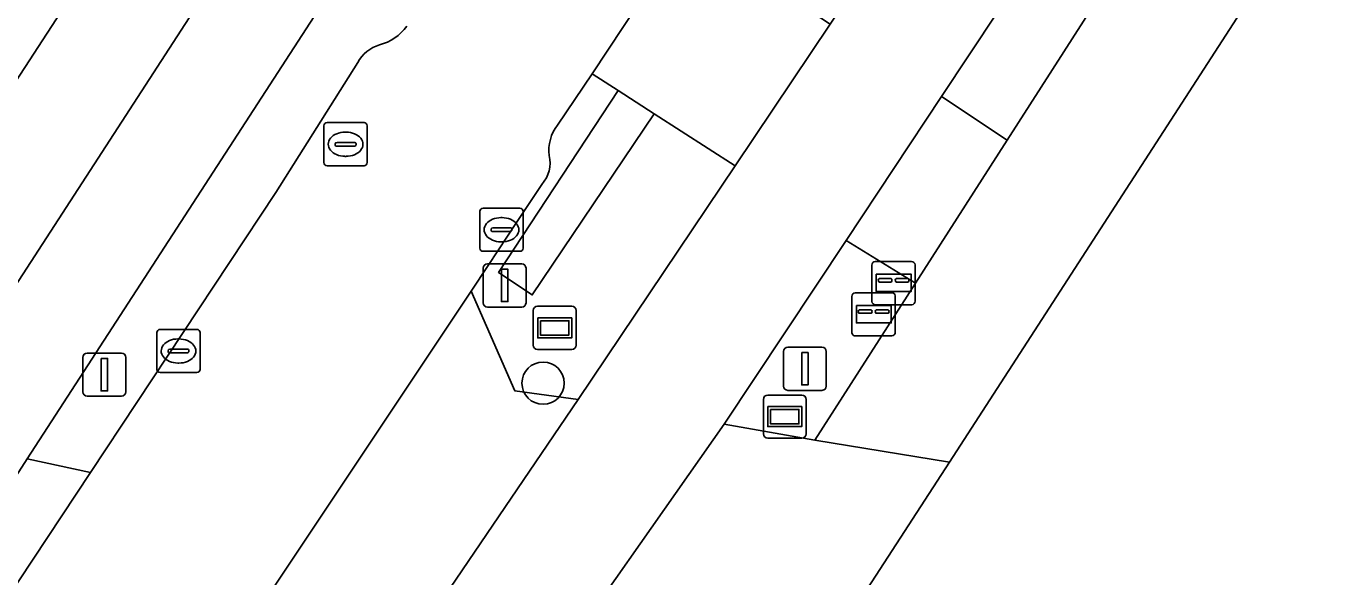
# Model space of a CAD drawing. Extents: x 161258 to 161838, y 380833 to 381727.
# Drawn here: x 161563.54 to 161593.78, y 380971.8 to 380984.55 of the extents above; entities that cross this region are included whole.
import ezdxf

# ---------------------------------------------------------------- set-up
doc = ezdxf.new("R2010")
doc.units = 0
for name, color, linetype in [('IMGEO_Afsluitpaal', 7, 'Continuous'), ('IMGEO_Berm_groen', 7, 'Continuous'), ('IMGEO_Boom', 7, 'Continuous'), ('IMGEO_Brievenbus', 7, 'Continuous'), ('IMGEO_Erf', 7, 'Continuous'), ('IMGEO_Fietspad_gesloten', 7, 'Continuous'), ('IMGEO_Groenvoorziening', 7, 'Continuous'), ('IMGEO_Haag', 7, 'Continuous'), ('IMGEO_Informatiebord', 7, 'Continuous'), ('IMGEO_Kolk', 7, 'Continuous'), ('IMGEO_Lichtmast', 7, 'Continuous'), ('IMGEO_Rijbaan_lokaal_open', 7, 'Continuous'), ('IMGEO_Rioolput', 7, 'Continuous'), ('IMGEO_Verklikker', 7, 'Continuous'), ('IMGEO_Voetpad_open', 7, 'Continuous')]:
    doc.layers.add(name, color=color, linetype=linetype)

msp = doc.modelspace()

# ---------------------------------------------------------------- linework, layer by layer
at = {"layer": 'IMGEO_Afsluitpaal'}
for p, q in [((161574.218, 380979.047), (161575.008, 380979.047)), ((161575.008, 380979.047), (161574.218, 380979.047)), ((161574.118, 380978.147), (161574.118, 380978.947)), ((161574.118, 380978.947), (161574.118, 380978.147)), ((161575.108, 380978.947), (161575.108, 380978.147)), ((161575.108, 380978.147), (161575.108, 380978.947)), ((161575.008, 380978.047), (161574.218, 380978.047)), ((161574.218, 380978.047), (161575.008, 380978.047))]:
    msp.add_line(p, q, dxfattribs=at)
msp.add_lwpolyline([(161574.538, 380978.922), (161574.688, 380978.922), (161574.688, 380978.172), (161574.538, 380978.172), (161574.538, 380978.922)], dxfattribs=at)
for centre, start, end in [((161574.218, 380978.947), 90, 180), ((161574.218, 380978.947), 90, 180), ((161575.008, 380978.947), 0, 90), ((161575.008, 380978.947), 360, 90), ((161574.218, 380978.147), 180, 270), ((161574.218, 380978.147), 180, 270), ((161575.008, 380978.147), 270, 0), ((161575.008, 380978.147), 270, 0)]:
    msp.add_arc(centre, 0.1, start, end, dxfattribs=at)
at = {"layer": 'IMGEO_Berm_groen'}
for points in [[(161597.505, 380999.482), (161595.917, 380999.754), (161594.764, 380998.054), (161593.829, 380996.644), (161584.726, 380982.92), (161586.243, 380981.911)], [(161584.123, 380978.603), (161582.514, 380979.586), (161579.692, 380975.331), (161581.793, 380974.968)]]:
    msp.add_lwpolyline(points, close=True, dxfattribs=at)
for points in [[(161579.947, 380981.315), (161578.074, 380982.522), (161575.251, 380978.326), (161574.473, 380978.85), (161577.238, 380983.061), (161576.641, 380983.446), (161575.839, 380982.261)], [(161575.475, 380980.887), (161574.906, 380980.028), (161574.233, 380979.011), (161573.84, 380978.417), (161574.852, 380976.103), (161576.319, 380975.904), (161579.947, 380981.315)]]:
    msp.add_lwpolyline(points, dxfattribs=at)
for centre, radius, start, end in [((161576.608, 380981.669), 0.971, 142.4066, 186.6709), ((161574.92, 380981.383), 0.745, 318.2177, 13.4279)]:
    msp.add_arc(centre, radius, start, end, dxfattribs=at)
at = {"layer": 'IMGEO_Boom'}
msp.add_circle((161575.504, 380976.284), 0.489, dxfattribs=at)
at = {"layer": 'IMGEO_Brievenbus'}
for p, q in [((161583.113, 380978.176), (161583.113, 380979.017)), ((161583.113, 380979.017), (161583.113, 380978.176)), ((161583.188, 380979.101), (161584.029, 380979.101)), ((161584.029, 380979.101), (161583.188, 380979.101)), ((161584.113, 380979.026), (161584.113, 380978.185)), ((161584.113, 380978.185), (161584.113, 380979.026)), ((161583.557, 380978.708), (161583.28, 380978.708)), ((161583.949, 380978.708), (161583.672, 380978.708)), ((161583.28, 380978.624), (161583.557, 380978.624)), ((161583.672, 380978.624), (161583.949, 380978.624)), ((161582.652, 380977.453), (161582.652, 380978.294)), ((161582.652, 380978.294), (161582.652, 380977.453)), ((161582.727, 380978.378), (161583.568, 380978.378)), ((161583.568, 380978.378), (161582.727, 380978.378)), ((161584.038, 380978.101), (161583.197, 380978.101)), ((161583.197, 380978.101), (161584.038, 380978.101)), ((161583.652, 380978.303), (161583.652, 380977.462)), ((161583.652, 380977.462), (161583.652, 380978.303)), ((161583.096, 380977.985), (161582.819, 380977.985)), ((161582.819, 380977.901), (161583.096, 380977.901)), ((161583.488, 380977.985), (161583.211, 380977.985)), ((161583.211, 380977.901), (161583.488, 380977.901)), ((161583.577, 380977.378), (161582.736, 380977.378)), ((161582.736, 380977.378), (161583.577, 380977.378))]:
    msp.add_line(p, q, dxfattribs=at)
for points in [[(161583.214, 380978.808), (161584.021, 380978.808), (161584.021, 380978.403), (161583.214, 380978.403), (161583.214, 380978.808)], [(161582.753, 380978.085), (161583.56, 380978.085), (161583.56, 380977.68), (161582.753, 380977.68), (161582.753, 380978.085)]]:
    msp.add_lwpolyline(points, dxfattribs=at)
for centre, radius, start, end in [((161583.191, 380979.023), 0.0779, 92.4484, 184.2845), ((161583.191, 380979.023), 0.0779, 92.4484, 184.2845), ((161584.035, 380979.023), 0.0779, 2.4484, 94.2845), ((161584.035, 380979.023), 0.0779, 2.4484, 94.2845), ((161583.31, 380978.666), 0.0519, 125.8089, 234.1911), ((161583.526, 380978.666), 0.0519, 305.8089, 54.1911), ((161583.703, 380978.666), 0.0519, 125.8089, 234.1911), ((161583.919, 380978.666), 0.0519, 305.8089, 54.1911), ((161582.73, 380978.3), 0.0779, 92.4484, 184.2845), ((161582.73, 380978.3), 0.0779, 92.4484, 184.2845), ((161583.191, 380978.179), 0.0779, 182.4484, 274.2845), ((161583.191, 380978.179), 0.0779, 182.4484, 274.2845), ((161583.574, 380978.3), 0.0779, 2.4484, 94.2845), ((161583.574, 380978.3), 0.0779, 2.4484, 94.2845), ((161584.035, 380978.179), 0.0779, 272.4484, 4.2845), ((161584.035, 380978.179), 0.0779, 272.4484, 4.2845), ((161582.849, 380977.943), 0.0519, 125.8089, 234.1911), ((161583.065, 380977.943), 0.0519, 305.8089, 54.1911), ((161583.242, 380977.943), 0.0519, 125.8089, 234.1911), ((161583.458, 380977.943), 0.0519, 305.8089, 54.1911), ((161582.73, 380977.456), 0.0779, 182.4484, 274.2845), ((161582.73, 380977.456), 0.0779, 182.4484, 274.2845), ((161583.574, 380977.456), 0.0779, 272.4484, 4.2845), ((161583.574, 380977.456), 0.0779, 272.4484, 4.2845)]:
    msp.add_arc(centre, radius, start, end, dxfattribs=at)
at = {"layer": 'IMGEO_Erf'}
for points in [[(161608.503, 381011.142), (161603.457, 381003.135), (161603.357, 381002.979), (161600.781, 380998.995), (161600.228, 380998.14), (161598.736, 380995.833), (161584.911, 380974.453), (161581.397, 380969.047), (161580.753, 380968.057), (161579.588, 380966.248), (161556.537, 380930.473)], [(161490.257, 380892.689), (161494.395, 380889.926), (161494.323, 380889.817), (161500.227, 380885.918), (161501.31, 380887.571), (161502.49, 380889.425), (161513.725, 380906.807), (161512.888, 380907.32), (161515.02, 380910.631), (161515.878, 380910.106), (161540.302, 380947.69), (161546.174, 380956.722), (161554.834, 380970.332), (161556.123, 380972.241), (161556.737, 380973.185), (161558.236, 380975.49), (161576.218, 381003.146)]]:
    msp.add_lwpolyline(points, dxfattribs=at)
at = {"layer": 'IMGEO_Fietspad_gesloten'}
for points in [[(161595.079, 381027.823), (161594.29, 381026.415), (161590.696, 381020.856), (161581.633, 381006.84), (161581.562, 381006.731), (161578.938, 381002.688), (161504.207, 380887.394), (161498.991, 380879.345)], [(161608.896, 381024.645), (161604.863, 381018.421), (161604.793, 381018.314), (161595.419, 381004.467), (161595.345, 381004.358), (161592.619, 381000.32), (161590.6, 380997.205), (161582.149, 380984.599), (161579.947, 380981.315), (161576.319, 380975.904), (161571.939, 380969.459), (161570.664, 380967.582), (161565.851, 380960.445), (161550.756, 380938.063), (161548.686, 380934.993), (161546.385, 380931.453), (161544.685, 380928.722), (161515.927, 380882.459), (161515.665, 380882.025), (161513.423, 380878.315), (161512.107, 380876.132), (161511.097, 380874.45)], [(161550.334, 380954.192), (161560.289, 380969.446), (161563.567, 380974.533), (161571.517, 380986.803), (161573.681, 380990.142), (161579.462, 380999.064), (161581.528, 381002.238), (161584.162, 381006.283), (161584.233, 381006.393), (161585.527, 381008.419), (161593.225, 381020.303), (161593.263, 381020.355), (161593.301, 381020.408)], [(161579.692, 380975.331), (161582.514, 380979.586), (161584.726, 380982.92), (161593.829, 380996.644), (161594.764, 380998.054), (161595.917, 380999.754), (161598.652, 381003.789), (161598.727, 381003.898), (161608.1, 381017.865), (161609.814, 381020.419)], [(161515.901, 380876.852), (161516.774, 380878.276), (161548.922, 380929.776), (161551.302, 380933.307), (161573.428, 380966.238), (161573.978, 380967.07), (161575.243, 380968.987), (161579.692, 380975.331)]]:
    msp.add_lwpolyline(points, dxfattribs=at)
at = {"layer": 'IMGEO_Groenvoorziening'}
msp.add_lwpolyline([(161573.15, 380985.742), (161571.517, 380986.803), (161563.567, 380974.533), (161565.032, 380974.216), (161569.319, 380980.696), (161571.213, 380983.708)], dxfattribs=at)
msp.add_lwpolyline([(161578.074, 380982.522), (161577.238, 380983.061), (161574.473, 380978.85), (161575.251, 380978.326)], close=True, dxfattribs=at)
for centre, radius, start, end in [((161571.45, 380985.181), 1.097, 284.2343, 324.9374), ((161571.957, 380983.307), 0.845, 106.2764, 151.647)]:
    msp.add_arc(centre, radius, start, end, dxfattribs=at)
at = {"layer": 'IMGEO_Haag'}
msp.add_lwpolyline([(161573.15, 380985.742), (161571.517, 380986.803), (161563.567, 380974.533), (161565.032, 380974.216), (161569.319, 380980.696), (161571.213, 380983.708)], dxfattribs=at)
msp.add_lwpolyline([(161578.074, 380982.522), (161577.238, 380983.061), (161574.473, 380978.85), (161575.251, 380978.326)], close=True, dxfattribs=at)
for centre, radius, start, end in [((161571.45, 380985.181), 1.097, 284.2343, 324.9374), ((161571.957, 380983.307), 0.845, 106.2764, 151.647)]:
    msp.add_arc(centre, radius, start, end, dxfattribs=at)
at = {"layer": 'IMGEO_Informatiebord'}
for p, q in [((161580.702, 380976.009), (161581.492, 380976.009)), ((161581.492, 380976.009), (161580.702, 380976.009)), ((161580.602, 380975.109), (161580.602, 380975.909)), ((161580.602, 380975.909), (161580.602, 380975.109)), ((161581.592, 380975.909), (161581.592, 380975.109)), ((161581.592, 380975.109), (161581.592, 380975.909)), ((161581.492, 380975.009), (161580.702, 380975.009)), ((161580.702, 380975.009), (161581.492, 380975.009))]:
    msp.add_line(p, q, dxfattribs=at)
for points in [[(161580.703, 380975.741), (161581.491, 380975.741), (161581.491, 380975.277), (161580.703, 380975.277), (161580.703, 380975.741)], [(161580.768, 380975.676), (161580.768, 380975.342), (161581.426, 380975.342), (161581.426, 380975.676), (161580.768, 380975.676)]]:
    msp.add_lwpolyline(points, dxfattribs=at)
for centre, start, end in [((161580.702, 380975.909), 90, 180), ((161580.702, 380975.909), 90, 180), ((161581.492, 380975.909), 0, 90), ((161581.492, 380975.909), 360, 90), ((161580.702, 380975.109), 180, 270), ((161580.702, 380975.109), 180, 270), ((161581.492, 380975.109), 270, 0), ((161581.492, 380975.109), 270, 0)]:
    msp.add_arc(centre, 0.1, start, end, dxfattribs=at)
at = {"layer": 'IMGEO_Kolk'}
for p, q in [((161574.04, 380979.411), (161574.04, 380980.263)), ((161574.115, 380980.337), (161574.967, 380980.337)), ((161575.041, 380980.263), (161575.041, 380979.411)), ((161574.528, 380980.117), (161574.553, 380980.117)), ((161574.299, 380979.831), (161574.299, 380979.843)), ((161574.737, 380979.794), (161574.339, 380979.794)), ((161574.342, 380979.88), (161574.74, 380979.88)), ((161574.783, 380979.843), (161574.783, 380979.831)), ((161574.967, 380979.337), (161574.115, 380979.337)), ((161574.551, 380979.557), (161574.526, 380979.557)), ((161566.64, 380977.529), (161567.492, 380977.529)), ((161566.565, 380976.603), (161566.565, 380977.455)), ((161567.053, 380977.309), (161567.078, 380977.309)), ((161567.566, 380977.455), (161567.566, 380976.603)), ((161566.824, 380977.023), (161566.824, 380977.035)), ((161567.262, 380976.986), (161566.864, 380976.986)), ((161566.867, 380977.072), (161567.265, 380977.072)), ((161567.308, 380977.035), (161567.308, 380977.023)), ((161567.076, 380976.749), (161567.051, 380976.749)), ((161567.492, 380976.529), (161566.64, 380976.529))]:
    msp.add_line(p, q, dxfattribs=at)
for points in [[(161574.04, 380979.411), (161574.04, 380980.263)], [(161574.115, 380980.337), (161574.967, 380980.337)], [(161575.041, 380980.263), (161575.041, 380979.411)], [(161574.967, 380979.337), (161574.115, 380979.337)], [(161566.64, 380977.529), (161567.492, 380977.529)], [(161566.565, 380976.603), (161566.565, 380977.455)], [(161567.566, 380977.455), (161567.566, 380976.603)], [(161567.492, 380976.529), (161566.64, 380976.529)]]:
    msp.add_lwpolyline(points, dxfattribs=at)
for centre, radius, start, end in [((161574.117, 380980.261), 0.0765, 91.552, 178.448), ((161574.117, 380980.261), 0.0765, 91.552, 178.448), ((161574.965, 380980.261), 0.0765, 1.552, 88.448), ((161574.965, 380980.261), 0.0765, 1.552, 88.448), ((161574.339, 380979.84), 0.0403, 85.8775, 175.7526), ((161574.336, 380979.83), 0.0366, 178.938, 274.7102), ((161574.74, 380979.837), 0.043, 264.8664, 352.4533), ((161574.744, 380979.842), 0.0386, 1.7309, 96.639), ((161574.117, 380979.413), 0.0765, 181.552, 268.448), ((161574.117, 380979.413), 0.0765, 181.552, 268.448), ((161574.965, 380979.413), 0.0765, 271.552, 358.448), ((161574.965, 380979.413), 0.0765, 271.552, 358.448), ((161566.642, 380977.453), 0.0765, 91.552, 178.448), ((161566.642, 380977.453), 0.0765, 91.552, 178.448), ((161567.49, 380977.453), 0.0765, 1.552, 88.448), ((161567.49, 380977.453), 0.0765, 1.552, 88.448), ((161566.864, 380977.032), 0.0403, 85.8775, 175.7526), ((161566.861, 380977.022), 0.0366, 178.938, 274.7102), ((161567.265, 380977.029), 0.043, 264.8664, 352.4533), ((161567.269, 380977.034), 0.0386, 1.7309, 96.639), ((161566.642, 380976.605), 0.0765, 181.552, 268.448), ((161566.642, 380976.605), 0.0765, 181.552, 268.448), ((161567.49, 380976.605), 0.0765, 271.552, 358.448), ((161567.49, 380976.605), 0.0765, 271.552, 358.448)]:
    msp.add_arc(centre, radius, start, end, dxfattribs=at)
for centre, major_axis, ratio, start_param, end_param in [((161574.527, 380979.837), (-0.387, 0.002), 0.722429, 4.712389, 7.853982), ((161574.552, 380979.837), (-0.39, 0.002), 0.717154, 1.570796, 4.712389), ((161567.052, 380977.029), (-0.387, 0.002), 0.722429, 4.712389, 7.853982), ((161567.077, 380977.029), (-0.39, 0.002), 0.717154, 1.570796, 4.712389)]:
    msp.add_ellipse(centre, major_axis=major_axis, ratio=ratio, start_param=start_param, end_param=end_param, dxfattribs=at)
at = {"layer": 'IMGEO_Lichtmast'}
for p, q in [((161564.955, 380976.981), (161565.745, 380976.981)), ((161565.745, 380976.981), (161564.955, 380976.981)), ((161581.068, 380976.218), (161581.068, 380977.018)), ((161581.068, 380977.018), (161581.068, 380976.218)), ((161581.168, 380977.118), (161581.958, 380977.118)), ((161581.958, 380977.118), (161581.168, 380977.118)), ((161582.058, 380977.018), (161582.058, 380976.218)), ((161582.058, 380976.218), (161582.058, 380977.018)), ((161564.855, 380976.081), (161564.855, 380976.881)), ((161564.855, 380976.881), (161564.855, 380976.081)), ((161565.845, 380976.881), (161565.845, 380976.081)), ((161565.845, 380976.081), (161565.845, 380976.881)), ((161565.745, 380975.981), (161564.955, 380975.981)), ((161564.955, 380975.981), (161565.745, 380975.981)), ((161581.958, 380976.118), (161581.168, 380976.118)), ((161581.168, 380976.118), (161581.958, 380976.118))]:
    msp.add_line(p, q, dxfattribs=at)
for points in [[(161581.488, 380976.993), (161581.638, 380976.993), (161581.638, 380976.243), (161581.488, 380976.243), (161581.488, 380976.993)], [(161565.275, 380976.856), (161565.425, 380976.856), (161565.425, 380976.106), (161565.275, 380976.106), (161565.275, 380976.856)]]:
    msp.add_lwpolyline(points, dxfattribs=at)
for centre, start, end in [((161564.955, 380976.881), 90, 180), ((161564.955, 380976.881), 90, 180), ((161565.745, 380976.881), 0, 90), ((161565.745, 380976.881), 360, 90), ((161581.168, 380977.018), 90, 180), ((161581.168, 380977.018), 90, 180), ((161581.958, 380977.018), 0, 90), ((161581.958, 380977.018), 360, 90), ((161564.955, 380976.081), 180, 270), ((161564.955, 380976.081), 180, 270), ((161565.745, 380976.081), 270, 0), ((161565.745, 380976.081), 270, 0), ((161581.168, 380976.218), 180, 270), ((161581.168, 380976.218), 180, 270), ((161581.958, 380976.218), 270, 0), ((161581.958, 380976.218), 270, 0)]:
    msp.add_arc(centre, 0.1, start, end, dxfattribs=at)
at = {"layer": 'IMGEO_Rijbaan_lokaal_open'}
for points in [[(161575.839, 380982.261), (161576.641, 380983.446), (161578.831, 380986.762), (161579.643, 380987.988)], [(161571.213, 380983.708), (161569.319, 380980.696), (161565.032, 380974.216), (161561.72, 380969.219), (161560.391, 380967.118), (161564.612, 380964.444), (161567.054, 380968.23), (161568.268, 380970.053), (161573.84, 380978.417), (161574.233, 380979.011), (161574.906, 380980.028), (161575.475, 380980.887)]]:
    msp.add_lwpolyline(points, dxfattribs=at)
for centre, radius, start, end in [((161571.45, 380985.181), 1.097, 284.2343, 324.9374), ((161571.957, 380983.307), 0.845, 106.2764, 151.647), ((161576.608, 380981.669), 0.971, 142.4066, 186.6709), ((161574.92, 380981.383), 0.745, 318.2177, 13.4279)]:
    msp.add_arc(centre, radius, start, end, dxfattribs=at)
at = {"layer": 'IMGEO_Rioolput'}
for p, q in [((161570.432, 380981.39), (161570.432, 380982.242)), ((161570.507, 380982.316), (161571.359, 380982.316)), ((161570.92, 380982.096), (161570.945, 380982.096)), ((161571.433, 380982.242), (161571.433, 380981.39)), ((161570.691, 380981.81), (161570.691, 380981.822)), ((161571.129, 380981.773), (161570.731, 380981.773)), ((161570.734, 380981.859), (161571.132, 380981.859)), ((161571.175, 380981.822), (161571.175, 380981.81)), ((161570.943, 380981.536), (161570.918, 380981.536)), ((161571.359, 380981.316), (161570.507, 380981.316))]:
    msp.add_line(p, q, dxfattribs=at)
for points in [[(161570.432, 380981.39), (161570.432, 380982.242)], [(161570.507, 380982.316), (161571.359, 380982.316)], [(161571.433, 380982.242), (161571.433, 380981.39)], [(161571.359, 380981.316), (161570.507, 380981.316)]]:
    msp.add_lwpolyline(points, dxfattribs=at)
for centre, radius, start, end in [((161570.509, 380982.24), 0.0765, 91.552, 178.448), ((161570.509, 380982.24), 0.0765, 91.552, 178.448), ((161571.357, 380982.24), 0.0765, 1.552, 88.448), ((161571.357, 380982.24), 0.0765, 1.552, 88.448), ((161570.731, 380981.819), 0.0403, 85.8775, 175.7526), ((161570.728, 380981.809), 0.0366, 178.938, 274.7102), ((161571.132, 380981.816), 0.043, 264.8664, 352.4533), ((161571.136, 380981.821), 0.0386, 1.7309, 96.639), ((161570.509, 380981.392), 0.0765, 181.552, 268.448), ((161570.509, 380981.392), 0.0765, 181.552, 268.448), ((161571.357, 380981.392), 0.0765, 271.552, 358.448), ((161571.357, 380981.392), 0.0765, 271.552, 358.448)]:
    msp.add_arc(centre, radius, start, end, dxfattribs=at)
for centre, major_axis, ratio, start_param, end_param in [((161570.919, 380981.816), (-0.387, 0.002), 0.722429, 4.712389, 7.853982), ((161570.944, 380981.816), (-0.39, 0.002), 0.717154, 1.570796, 4.712389)]:
    msp.add_ellipse(centre, major_axis=major_axis, ratio=ratio, start_param=start_param, end_param=end_param, dxfattribs=at)
at = {"layer": 'IMGEO_Verklikker'}
for p, q in [((161575.277, 380977.164), (161575.277, 380977.964)), ((161575.277, 380977.964), (161575.277, 380977.164)), ((161575.377, 380978.064), (161576.167, 380978.064)), ((161576.167, 380978.064), (161575.377, 380978.064)), ((161576.267, 380977.964), (161576.267, 380977.164)), ((161576.267, 380977.164), (161576.267, 380977.964)), ((161576.167, 380977.064), (161575.377, 380977.064)), ((161575.377, 380977.064), (161576.167, 380977.064))]:
    msp.add_line(p, q, dxfattribs=at)
for points in [[(161575.378, 380977.796), (161576.166, 380977.796), (161576.166, 380977.332), (161575.378, 380977.332), (161575.378, 380977.796)], [(161575.443, 380977.731), (161575.443, 380977.397), (161576.101, 380977.397), (161576.101, 380977.731), (161575.443, 380977.731)]]:
    msp.add_lwpolyline(points, dxfattribs=at)
for centre, start, end in [((161575.377, 380977.964), 90, 180), ((161575.377, 380977.964), 90, 180), ((161576.167, 380977.964), 0, 90), ((161576.167, 380977.964), 360, 90), ((161575.377, 380977.164), 180, 270), ((161575.377, 380977.164), 180, 270), ((161576.167, 380977.164), 270, 0), ((161576.167, 380977.164), 270, 0)]:
    msp.add_arc(centre, 0.1, start, end, dxfattribs=at)
at = {"layer": 'IMGEO_Voetpad_open'}
for points in [[(161578.938, 381002.688), (161581.562, 381006.731), (161581.633, 381006.84), (161578.923, 381007.348), (161578.828, 381007.201), (161576.218, 381003.146), (161558.236, 380975.49), (161556.737, 380973.185), (161556.123, 380972.241), (161554.834, 380970.332), (161546.174, 380956.722), (161540.302, 380947.69), (161515.878, 380910.106), (161513.725, 380906.807), (161502.49, 380889.425), (161501.31, 380887.571), (161500.227, 380885.918), (161499.245, 380884.419), (161496.974, 380880.952)], [(161498.991, 380879.345), (161504.207, 380887.394), (161578.938, 381002.688)]]:
    msp.add_lwpolyline(points, dxfattribs=at)
for points in [[(161598.736, 380995.833), (161600.228, 380998.14), (161600.781, 380998.995), (161603.357, 381002.979), (161603.457, 381003.135), (161598.727, 381003.898), (161598.652, 381003.789), (161595.917, 380999.754), (161597.505, 380999.482), (161586.243, 380981.911), (161584.123, 380978.603), (161581.793, 380974.968), (161584.911, 380974.453)], [(161582.149, 380984.599), (161580.355, 380985.774), (161579.418, 380986.381), (161578.831, 380986.762), (161576.641, 380983.446), (161577.238, 380983.061), (161578.074, 380982.522), (161579.947, 380981.315)], [(161586.243, 380981.911), (161584.726, 380982.92), (161582.514, 380979.586), (161584.123, 380978.603)], [(161576.319, 380975.904), (161574.852, 380976.103), (161573.84, 380978.417), (161568.268, 380970.053), (161571.939, 380969.459)], [(161581.793, 380974.968), (161579.692, 380975.331), (161575.243, 380968.987), (161577.485, 380968.471), (161580.753, 380968.057), (161581.397, 380969.047), (161584.911, 380974.453)], [(161561.72, 380969.219), (161565.032, 380974.216), (161563.567, 380974.533), (161560.289, 380969.446)]]:
    msp.add_lwpolyline(points, close=True, dxfattribs=at)

doc.saveas('drawing.dxf')
